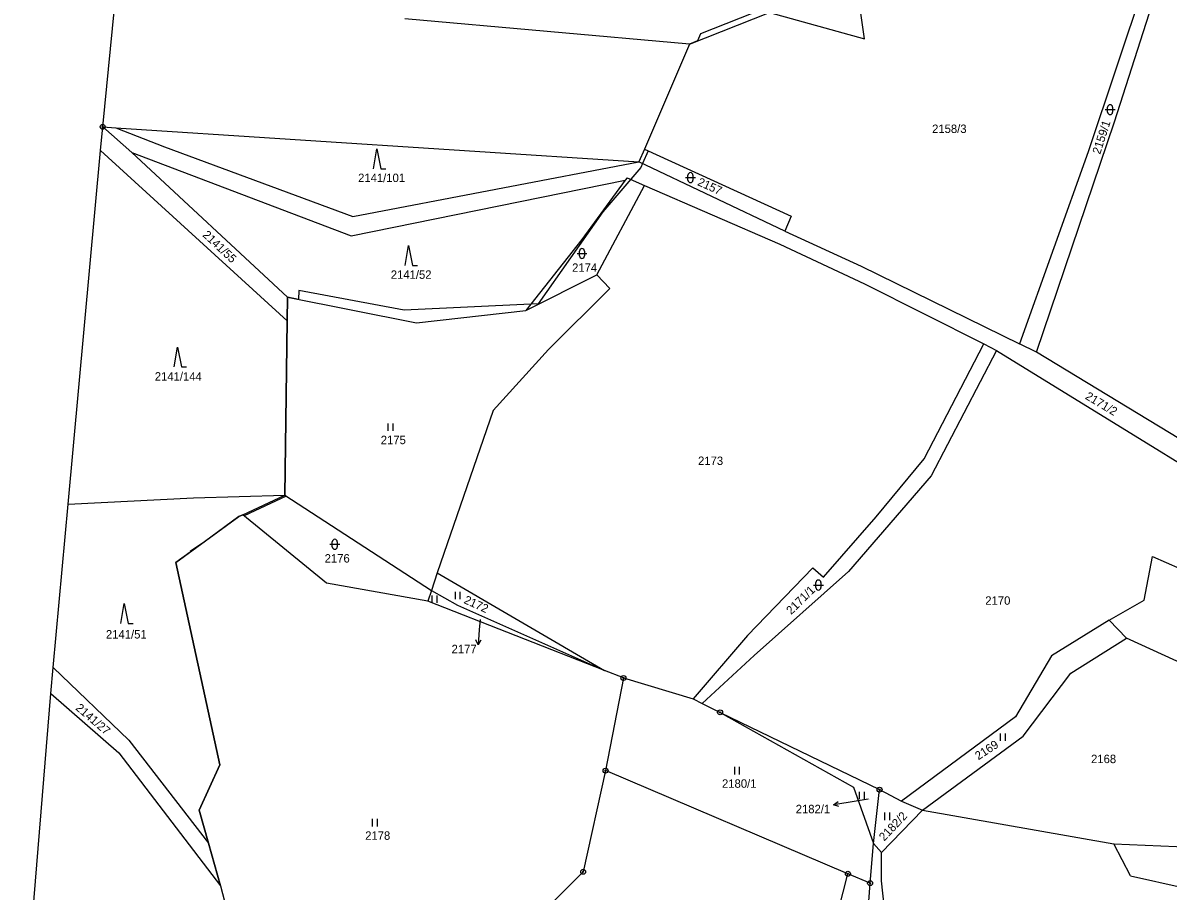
# Model space of a CAD drawing. Extents: x -439246 to -433691, y -1130252 to -1121148.
# Drawn here: x -435182 to -434951, y -1125248.2 to -1125073 of the extents above; entities that cross this region are included whole.
import ezdxf

# ---------------------------------------------------------------- set-up
doc = ezdxf.new("R2010")
doc.units = 0
for name, color, linetype in [('Vrstva 1', 7, 'Continuous'), ('Vrstva 16', 7, 'Continuous'), ('Vrstva 18', 7, 'Continuous'), ('Vrstva 24', 7, 'Continuous'), ('Vrstva 25', 7, 'Continuous'), ('Vrstva 52', 7, 'Continuous'), ('Vrstva 6', 7, 'Continuous')]:
    doc.layers.add(name, color=color, linetype=linetype)

msp = doc.modelspace()

# ---------------------------------------------------------------- linework, layer by layer
at = {"layer": 'Vrstva 1'}
for points in [[(-435165.92, -1125094.02), (-435161.99, -1125054.27)], [(-435012.26, -1125076.23), (-435015.3, -1125054.9)], [(-434955.84, -1125065.23), (-434967.18, -1125099.03)], [(-434961.83, -1125093.01), (-434953.12, -1125065.73)], [(-435047.54, -1125077.31), (-435104.98, -1125072.21)], [(-435047.54, -1125077.31), (-435031.43, -1125070.93)], [(-435031.43, -1125070.93), (-435012.26, -1125076.23)], [(-435047.54, -1125077.31), (-435056.65, -1125098.5)], [(-434977.6, -1125139.51), (-434961.83, -1125093.01)], [(-435166.33, -1125098.78), (-435165.92, -1125094.02)], [(-435160.02, -1125099.2), (-435165.92, -1125094.02)], [(-435165.92, -1125094.02), (-435163.27, -1125094.19)], [(-435163.27, -1125094.19), (-435153.44, -1125098.06)], [(-435163.27, -1125094.19), (-435057.8, -1125101.08)], [(-435153.44, -1125098.06), (-435115.44, -1125112.13)], [(-435056.65, -1125098.5), (-435057.8, -1125101.08)], [(-435056.65, -1125098.5), (-435027.09, -1125112.04)], [(-435172.9, -1125170.14), (-435166.33, -1125098.78)], [(-435166.33, -1125098.78), (-435128.7, -1125133.19)], [(-435128.64, -1125128.41), (-435160.02, -1125099.2)], [(-435160.02, -1125099.2), (-435115.8, -1125116.03)], [(-434967.18, -1125099.03), (-434981.04, -1125137.83)], [(-435115.44, -1125112.13), (-435057.8, -1125101.08)], [(-435028.35, -1125115.04), (-435057.8, -1125101.08)], [(-435115.8, -1125116.03), (-435060.53, -1125104.8)], [(-435060.53, -1125104.8), (-435069.27, -1125116.73)], [(-435060.15, -1125104.29), (-435060.53, -1125104.8)], [(-435060.15, -1125104.29), (-435056.61, -1125105.83)], [(-435066.24, -1125123.9), (-435056.61, -1125105.83)], [(-435056.61, -1125105.83), (-435029.33, -1125117.67)], [(-435027.09, -1125112.04), (-435028.35, -1125115.04)], [(-435069.27, -1125116.73), (-435080.58, -1125131.08)], [(-435028.35, -1125115.04), (-435012.92, -1125122.12)], [(-435029.33, -1125117.67), (-435012.29, -1125125.7)], [(-435080.58, -1125131.08), (-435066.24, -1125123.9)], [(-435066.24, -1125123.9), (-435063.62, -1125126.64)], [(-435012.92, -1125122.12), (-434981.04, -1125137.83)], [(-435012.29, -1125125.7), (-434988.19, -1125137.83)], [(-435128.7, -1125133.19), (-435128.64, -1125128.41)], [(-435128.64, -1125128.41), (-435102.6, -1125133.55)], [(-435063.62, -1125126.64), (-435076, -1125138.93)], [(-435102.6, -1125133.55), (-435080.58, -1125131.08)], [(-435129.18, -1125168.33), (-435128.7, -1125133.19)], [(-435076, -1125138.93), (-435087.16, -1125151.27)], [(-435000.27, -1125161.03), (-434988.19, -1125137.83)], [(-434985.63, -1125139.13), (-434998.85, -1125164.41)], [(-434988.19, -1125137.83), (-434985.63, -1125139.13)], [(-434985.63, -1125139.13), (-434917.26, -1125181.26)], [(-434977.6, -1125139.51), (-434981.04, -1125137.83)], [(-434930.24, -1125168.21), (-434977.6, -1125139.51)], [(-435087.16, -1125151.27), (-435098.45, -1125183.98)], [(-435009.92, -1125172.73), (-435000.27, -1125161.03)], [(-434998.85, -1125164.41), (-435015.48, -1125183.72)], [(-435137.68, -1125172.28), (-435129.18, -1125168.33)], [(-435129.18, -1125168.33), (-435099.61, -1125187.54)], [(-435175.94, -1125203.12), (-435172.9, -1125170.14)], [(-435138.47, -1125172.64), (-435137.68, -1125172.28)], [(-435120.8, -1125186.11), (-435137.68, -1125172.28)], [(-435151.18, -1125181.94), (-435138.47, -1125172.64)], [(-435020.57, -1125184.88), (-435009.92, -1125172.73)], [(-434955.84, -1125189.48), (-434954.2, -1125180.67)], [(-434954.2, -1125180.67), (-434929.39, -1125191.59)], [(-435142.29, -1125222.74), (-435151.18, -1125181.94)], [(-435022.71, -1125183), (-435035.85, -1125196.64)], [(-435015.48, -1125183.72), (-435034.54, -1125200.65)], [(-435022.71, -1125183), (-435020.57, -1125184.88)], [(-435100.31, -1125189.69), (-435120.8, -1125186.11)], [(-435098.45, -1125183.98), (-435099.61, -1125187.54)], [(-435098.45, -1125183.98), (-435064.72, -1125203.71)], [(-435099.61, -1125187.54), (-435100.31, -1125189.69)], [(-435099.61, -1125187.54), (-435094.39, -1125190.54)], [(-435064.72, -1125203.71), (-435100.31, -1125189.69)], [(-435094.39, -1125190.54), (-435064.72, -1125203.71)], [(-434962.91, -1125193.57), (-434955.84, -1125189.48)], [(-434962.91, -1125193.57), (-434974.56, -1125200.74)], [(-434959.43, -1125197.17), (-434962.91, -1125193.57)], [(-435035.85, -1125196.64), (-435046.86, -1125209.45)], [(-434970.64, -1125204.24), (-434959.43, -1125197.17)], [(-434946.91, -1125202.89), (-434959.43, -1125197.17)], [(-435034.54, -1125200.65), (-435045.01, -1125210.37)], [(-434974.56, -1125200.74), (-434981.8, -1125213.05)], [(-435176.37, -1125208.34), (-435175.94, -1125203.12)], [(-435175.94, -1125203.12), (-435160.66, -1125217.79)], [(-435060.9, -1125205.21), (-435064.72, -1125203.71)], [(-434980.26, -1125216.97), (-434970.64, -1125204.24)], [(-435060.9, -1125205.21), (-435064.5, -1125223.91)], [(-435060.9, -1125205.21), (-435046.86, -1125209.45)], [(-435182.01, -1125277.51), (-435176.37, -1125208.34)], [(-435176.37, -1125208.34), (-435162.63, -1125220.31)], [(-435046.86, -1125209.45), (-435045.01, -1125210.37)], [(-435045.01, -1125210.37), (-435041.39, -1125212.15)], [(-435041.39, -1125212.15), (-435009.23, -1125227.74)], [(-435041.39, -1125212.15), (-435014.5, -1125227.24)], [(-434981.8, -1125213.05), (-435004.83, -1125230.09)], [(-435160.66, -1125217.79), (-435144.57, -1125238.55)], [(-435000.59, -1125231.91), (-434980.26, -1125216.97)], [(-435162.63, -1125220.31), (-435142.13, -1125247.16)], [(-435146.45, -1125231.89), (-435142.29, -1125222.74)], [(-435064.5, -1125223.91), (-435069.01, -1125244.32)], [(-435015.61, -1125244.71), (-435064.5, -1125223.91)], [(-435014.5, -1125227.24), (-435010.44, -1125238.6)], [(-435010.44, -1125238.6), (-435009.23, -1125227.74)], [(-435009.23, -1125227.74), (-435004.83, -1125230.09)], [(-435004.83, -1125230.09), (-435000.59, -1125231.91)], [(-435144.57, -1125238.55), (-435146.45, -1125231.89)], [(-435008.83, -1125240.4), (-435000.59, -1125231.91)], [(-435000.59, -1125231.91), (-434962.01, -1125238.64)], [(-435142.13, -1125247.16), (-435144.57, -1125238.55)], [(-435011.14, -1125246.61), (-435010.44, -1125238.6)], [(-435010.44, -1125238.6), (-435008.83, -1125240.4)], [(-434958.6, -1125245.13), (-434962.01, -1125238.64)], [(-434962.01, -1125238.64), (-434946.17, -1125239.32)], [(-435008.83, -1125246.16), (-435008.83, -1125240.4)], [(-435069.01, -1125244.32), (-435077.39, -1125252.75)], [(-435019.31, -1125259.23), (-435015.61, -1125244.71)], [(-435011.14, -1125246.61), (-435015.61, -1125244.71)], [(-435007.88, -1125254.82), (-435008.83, -1125246.16)], [(-434958.6, -1125245.13), (-434947.77, -1125247.53)], [(-435142.13, -1125247.16), (-435138.06, -1125262.84)], [(-435012.79, -1125269.55), (-435011.14, -1125246.61)]]:
    msp.add_lwpolyline(points, dxfattribs=at)
at = {"layer": 'Vrstva 16'}
for p, q in [((-435089.98, -1125195.53), (-435090.21, -1125198.52)), ((-435015.56, -1125230.32), (-435018.52, -1125230.8))]:
    msp.add_line(p, q, dxfattribs=at)
for points in [[(-435089.81, -1125193.39), (-435089.98, -1125195.53)], [(-435089.64, -1125197.56), (-435090.21, -1125198.52), (-435090.63, -1125197.49)], [(-435017.45, -1125231.13), (-435018.52, -1125230.8), (-435017.61, -1125230.15)], [(-435011.54, -1125229.67), (-435015.56, -1125230.32)]]:
    msp.add_lwpolyline(points, dxfattribs=at)
at = {"layer": 'Vrstva 24'}
for centre, radius in [((-435165.92, -1125094.02), 0.5), ((-435165.92, -1125094.02), 0.1), ((-435060.9, -1125205.21), 0.5), ((-435060.9, -1125205.21), 0.1), ((-435041.39, -1125212.15), 0.5), ((-435041.39, -1125212.15), 0.1), ((-435064.5, -1125223.91), 0.5), ((-435064.5, -1125223.91), 0.1), ((-435009.23, -1125227.74), 0.5), ((-435009.23, -1125227.74), 0.1), ((-435069.01, -1125244.32), 0.5), ((-435069.01, -1125244.32), 0.1), ((-435015.61, -1125244.71), 0.5), ((-435015.61, -1125244.71), 0.1), ((-435011.14, -1125246.61), 0.5), ((-435011.14, -1125246.61), 0.1)]:
    msp.add_circle(centre, radius, dxfattribs=at)
at = {"layer": 'Vrstva 25'}
for p, q in [((-434963.73, -1125090.55), (-434961.73, -1125090.55)), ((-434963.23, -1125091.05), (-434963.23, -1125090.05)), ((-434962.23, -1125090.05), (-434962.23, -1125091.05)), ((-435048.37, -1125104.26), (-435046.37, -1125104.26)), ((-435047.87, -1125104.76), (-435047.87, -1125103.76)), ((-435046.87, -1125103.76), (-435046.87, -1125104.76)), ((-435069.75, -1125120.07), (-435069.75, -1125119.07)), ((-435068.75, -1125119.07), (-435068.75, -1125120.07)), ((-435070.25, -1125119.57), (-435068.25, -1125119.57)), ((-435108.35, -1125155.34), (-435108.35, -1125153.84)), ((-435107.35, -1125155.34), (-435107.35, -1125153.84)), ((-435120.11, -1125178.23), (-435118.11, -1125178.23)), ((-435119.61, -1125178.73), (-435119.61, -1125177.73)), ((-435118.61, -1125177.73), (-435118.61, -1125178.73)), ((-435022.07, -1125186.97), (-435022.07, -1125185.97)), ((-435021.07, -1125185.97), (-435021.07, -1125186.97)), ((-435099.44, -1125190.05), (-435099.44, -1125188.55)), ((-435098.44, -1125190.05), (-435098.44, -1125188.55)), ((-435094.79, -1125189.33), (-435094.79, -1125187.83)), ((-435093.79, -1125189.33), (-435093.79, -1125187.83)), ((-435022.57, -1125186.47), (-435020.57, -1125186.47)), ((-434984.82, -1125217.92), (-434984.82, -1125216.42)), ((-434983.82, -1125217.92), (-434983.82, -1125216.42)), ((-435038.45, -1125224.66), (-435038.45, -1125223.16)), ((-435037.45, -1125224.66), (-435037.45, -1125223.16)), ((-435013.26, -1125229.67), (-435013.26, -1125228.17)), ((-435012.26, -1125229.67), (-435012.26, -1125228.17)), ((-435008.19, -1125233.88), (-435008.19, -1125232.38)), ((-435007.19, -1125233.88), (-435007.19, -1125232.38)), ((-435111.48, -1125235.16), (-435111.48, -1125233.66)), ((-435110.48, -1125235.16), (-435110.48, -1125233.66))]:
    msp.add_line(p, q, dxfattribs=at)
for points in [[(-435111.33, -1125102.46), (-435110.63, -1125098.46), (-435109.83, -1125102.46), (-435108.83, -1125102.46)], [(-435104.94, -1125121.98), (-435104.24, -1125117.98), (-435103.44, -1125121.98), (-435102.44, -1125121.98)], [(-435151.5, -1125142.46), (-435150.8, -1125138.46), (-435150, -1125142.46), (-435149, -1125142.46)], [(-435162.29, -1125194.21), (-435161.59, -1125190.21), (-435160.79, -1125194.21), (-435159.79, -1125194.21)]]:
    msp.add_lwpolyline(points, dxfattribs=at)
for centre, start, end in [((-434962.73, -1125090.05), 0, 180), ((-434962.73, -1125091.05), 180, 0), ((-435047.37, -1125103.76), 0, 180), ((-435047.37, -1125104.76), 180, 0), ((-435069.25, -1125119.07), 0, 180), ((-435069.25, -1125120.07), 180, 0), ((-435119.11, -1125177.73), 0, 180), ((-435119.11, -1125178.73), 180, 0), ((-435021.57, -1125185.97), 0, 180), ((-435021.57, -1125186.97), 180, 0)]:
    msp.add_arc(centre, 0.5, start, end, dxfattribs=at)
at = {"layer": 'Vrstva 52'}
msp.add_lwpolyline([(-435032.26, -1125070.06), (-435045.33, -1125075.23), (-435045.98, -1125076.69), (-435047.54, -1125077.31), (-435056.65, -1125098.5), (-435055.89, -1125098.85), (-435057.05, -1125101.44), (-435057.4, -1125102.23), (-435059.43, -1125104.6), (-435065.07, -1125111.18), (-435078.06, -1125129.71), (-435079.55, -1125129.78), (-435105.12, -1125130.99), (-435126.37, -1125127.02), (-435126.44, -1125128.84), (-435128.64, -1125128.41), (-435128.7, -1125133.19), (-435129.18, -1125168.33), (-435128.88, -1125168.52), (-435137.4, -1125172.51), (-435137.68, -1125172.28), (-435138.47, -1125172.64), (-435145.41, -1125177.72), (-435148.3, -1125179.67), (-435148.28, -1125179.82), (-435151.18, -1125181.94), (-435142.29, -1125222.74), (-435146.45, -1125231.89), (-435144.57, -1125238.55), (-435142.13, -1125247.16), (-435138.06, -1125262.84)], dxfattribs=at)
at = {"layer": 'Vrstva 6'}
for points in [[(-435172.9, -1125170.14), (-435147.61, -1125168.87)], [(-435147.61, -1125168.87), (-435129.18, -1125168.33)]]:
    msp.add_lwpolyline(points, dxfattribs=at)

# ---------------------------------------------------------------- texts
at = {"layer": 'Vrstva 16'}
for s, p in [('2177', (-435095.55, -1125200.22)), ('2182/1', (-435026.14, -1125232.5))]:
    msp.add_text(s, height=1.7, dxfattribs=at).set_placement(p)
at = {"layer": 'Vrstva 18'}
for s, height, p in [('2158/3', 1.7, (-434998.64, -1125095.26)), ('2141/101', 1.7, (-435114.41, -1125105.16)), ('2174', 1.7, (-435071.25, -1125123.27)), ('2141/52', 1.7, (-435107.81, -1125124.68)), ('2141/144', 1.7, (-435155.41, -1125145.22)), ('2175', 1.7, (-435109.84, -1125158.04)), ('2173', 1.7, (-435045.84, -1125162.24)), ('2176', 1.7, (-435121.15, -1125181.93)), ('2170', 1.7, (-434987.91, -1125190.44)), ('2141/51', 1.7, (-435165.26, -1125197.25)), ('2177', 0.1, (-435089.94, -1125193.39)), ('2168', 1.7, (-434966.58, -1125222.39)), ('2180/1', 1.7, (-435041.01, -1125227.36)), ('2182/1', 0.1, (-435011.73, -1125229.67)), ('2178', 1.7, (-435112.98, -1125237.86))]:
    msp.add_text(s, height=height, dxfattribs=at).set_placement(p)
for s, rotation, p in [('2159/1', 72.11, (-434964.75, -1125099.66)), ('2157', 335.8018, (-435046.1, -1125105.74)), ('2141/55', 316.8431, (-435145.89, -1125115.99)), ('2171/2', 329.0831, (-434967.9, -1125148.81)), ('2171/1', 44.5127, (-435027.06, -1125192.53)), ('2172', 335.4974, (-435093.22, -1125190.05)), ('2141/27', 319.2715, (-435171.52, -1125211.48)), ('2169', 33.0247, (-434989.3, -1125221.83)), ('2182/2', 46.4909, (-435008.3, -1125238.23))]:
    msp.add_text(s, height=1.7, rotation=rotation, dxfattribs=at).set_placement(p)

doc.saveas('drawing.dxf')
